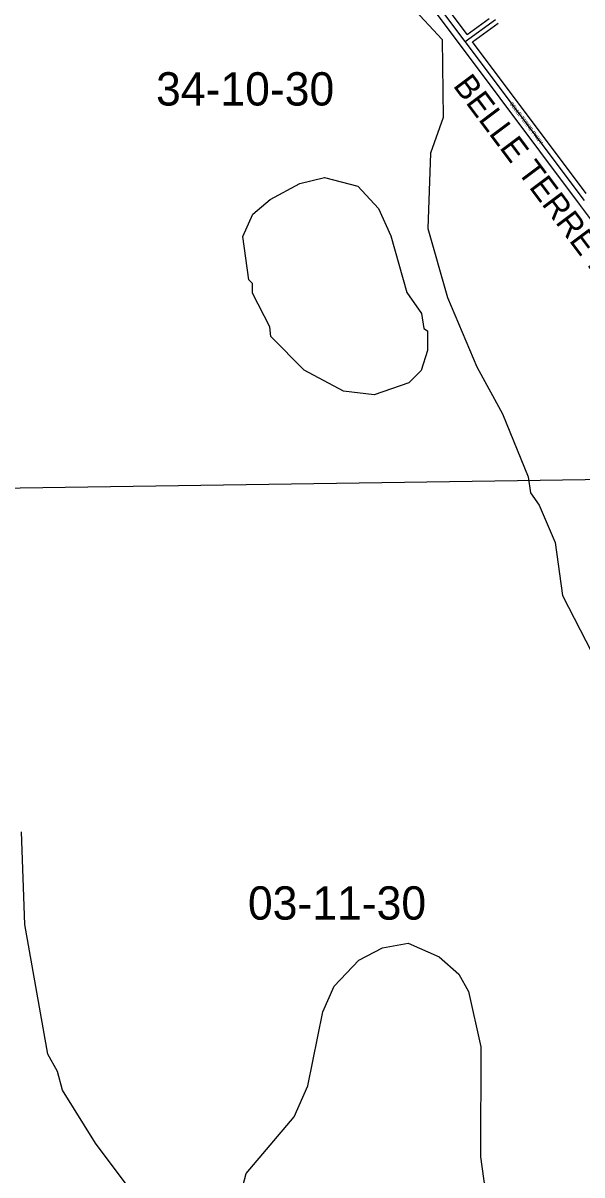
# Model space of a CAD drawing. Extents: x 457167 to 656239, y 1787309 to 1969297.
# Drawn here: x 569696 to 573475, y 1903802 to 1911582 of the extents above; entities that cross this region are included whole.
import ezdxf

# ---------------------------------------------------------------- set-up
doc = ezdxf.new("R2010")
doc.units = 0
for name, color, linetype in [('Level 1', 7, 'Continuous'), ('Level 2', 7, 'Continuous'), ('Level 22', 7, 'Continuous'), ('Level 23', 7, 'Continuous'), ('Level 28', 7, 'Continuous'), ('Level 31', 7, 'Continuous'), ('Level 32', 7, 'Continuous'), ('Level 34', 7, 'Continuous'), ('Level 7', 7, 'Continuous')]:
    doc.layers.add(name, color=color, linetype=linetype)

msp = doc.modelspace()

# ---------------------------------------------------------------- linework, layer by layer
at = {"layer": 'Level 1'}
msp.add_line((569209.114, 1908436.293), (574508.155, 1908512.577), dxfattribs=at)
at = {"layer": 'Level 22'}
msp.add_line((573490.678, 1910382.465), (572685.119, 1911456.291), dxfattribs=at)
msp.add_lwpolyline([(572685.119, 1911456.291), (571868.517, 1912545.436), (571809.212, 1912742.302), (571817.23, 1912913.196), (572118.243, 1913766.712)], dxfattribs=at)
at = {"layer": 'Level 23'}
for p, q in [((573458.68, 1910358.46), (572653.121, 1911432.287)), ((573504.03, 1910431.324), (572735.449, 1911455.859))]:
    msp.add_line(p, q, dxfattribs=at)
for points in [[(572653.115, 1911432.296), (571832.26, 1912527.111), (571768.934, 1912737.328), (571777.549, 1912920.95), (572080.52, 1913780.016)], [(572699.445, 1911503.865), (571904.774, 1912563.761), (571849.49, 1912747.276), (571856.91, 1912905.442), (572146.101, 1913725.433)], [(574451.367, 1908726.861), (574415.191, 1908898.179), (574351.732, 1909115.283), (574202.139, 1909367.242), (573458.679, 1910358.462)]]:
    msp.add_lwpolyline(points, dxfattribs=at)
at = {"layer": 'Level 31'}
msp.add_line((572685.119, 1911456.291), (572890.463, 1911606.015), dxfattribs=at)
at = {"layer": 'Level 32'}
for p, q in [((572699.445, 1911503.866), (572848.15, 1911612.29)), ((572735.449, 1911455.858), (572908.139, 1911581.772))]:
    msp.add_line(p, q, dxfattribs=at)
at = {"layer": 'Level 7'}
for points in [[(572320.965, 1911695.272), (572528.652, 1911469.54), (572535.32, 1910944.317), (572451.171, 1910702.821), (572432.867, 1910194.368), (572564.746, 1909727.108), (572763.316, 1909259.62), (572937.364, 1908942.284), (573111.053, 1908516.576), (573127.405, 1908408.134), (573185.497, 1908324.573), (573293.053, 1908074.158), (573341.919, 1907715.53), (573540.748, 1907331.403)], [(570569.072, 1903506.193), (570187.228, 1904015.951), (569963.299, 1904375.136), (569930.346, 1904500.279), (569864.043, 1904617.211), (569708.468, 1905493.02), (569685.45, 1906118.345)], [(571144.502, 1903579.382), (571203.61, 1903812.609), (571529.971, 1904195.032), (571622.32, 1904403.148), (571723.955, 1904903.001), (571799.545, 1905077.837), (571966.855, 1905252.343), (572125.507, 1905335.217), (572300.67, 1905368.011), (572508.785, 1905275.621), (572641.77, 1905158.49), (572708.102, 1905041.588), (572790.259, 1904666.15), (572787.869, 1903924.221), (572828.634, 1903632.316)]]:
    msp.add_lwpolyline(points, dxfattribs=at)
msp.add_lwpolyline([(572070.775, 1909070.106), (571862.471, 1909095.764), (571596.164, 1909238.374), (571371.806, 1909464.166), (571363.695, 1909530.898), (571247.7, 1909756.332), (571247.9, 1909823.024), (571222.989, 1909848.104), (571182.224, 1910140.001), (571249.403, 1910289.865), (571366.444, 1910389.509), (571566.866, 1910497.254), (571733.729, 1910538.387), (571958.615, 1910479.309), (572099.839, 1910328.797), (572182.613, 1910145.133), (572289.75, 1909761.336), (572389.325, 1909619.294), (572405.706, 1909519.191), (572430.647, 1909502.451), (572430.219, 1909369.068), (572388.12, 1909235.824), (572304.489, 1909152.721), (572070.775, 1909070.106)], close=True, dxfattribs=at)

# ---------------------------------------------------------------- texts
at = {"layer": 'Level 2'}
for s, p in [('34-10-30', (570595.587, 1911024.587)), ('03-11-30', (571216.738, 1905526.243))]:
    msp.add_text(s, height=225, dxfattribs=at).set_placement(p)
at = {"layer": 'Level 28'}
msp.add_text('BELLE TERRE PKWY', height=160, rotation=306.8757111, dxfattribs=at).set_placement((572598.469, 1911158.419))
at = {"layer": 'Level 34'}
msp.add_text('BELLE TERRE PKWY', height=25, rotation=306.8757111, dxfattribs=at).set_placement((572985.193, 1911035.458))

doc.saveas('drawing.dxf')
